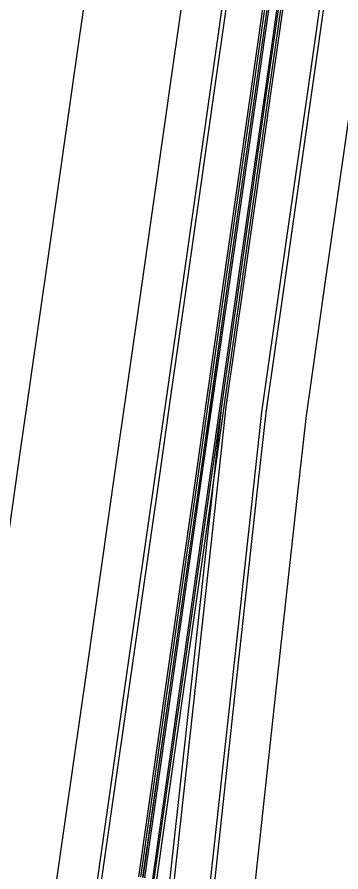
# Model space of a CAD drawing. Extents: x 1797478 to 1804836, y 246529 to 250952.
# Drawn here: x 1797826.2 to 1797866.3, y 248823.2 to 248929.3 of the extents above; entities that cross this region are included whole.
import ezdxf

# ---------------------------------------------------------------- set-up
doc = ezdxf.new("R2010")
doc.units = 0
for name, color, linetype in [('1', 7, 'Continuous'), ('DRAINAGE', 7, 'Continuous'), ('EDPV-LINE', 7, 'Continuous'), ('SHDR-UPAV', 7, 'Continuous')]:
    doc.layers.add(name, color=color, linetype=linetype)

msp = doc.modelspace()

# ---------------------------------------------------------------- linework, layer by layer
for points in [[(1797815.94, 248800.98), (1797819.48, 248825.72), (1797823.02, 248850.47), (1797826.55, 248875.22), (1797827.86, 248884.39), (1797827.86, 248884.4), (1797830.09, 248899.97), (1797833.62, 248924.72), (1797837.16, 248949.47), (1797840.7, 248974.22), (1797844.23, 248998.96), (1797847.77, 249023.71), (1797851.3, 249048.46), (1797854.84, 249073.21), (1797858.38, 249097.96), (1797861.91, 249122.71), (1797865.45, 249147.46), (1797868.99, 249172.21), (1797872.52, 249196.95), (1797876.06, 249221.7), (1797879.59, 249246.45), (1797883.13, 249271.2)], [(1797815.94, 248800.98), (1797819.48, 248825.72), (1797823.02, 248850.47), (1797826.55, 248875.22), (1797827.86, 248884.39), (1797827.86, 248884.4), (1797830.09, 248899.97), (1797833.62, 248924.72), (1797837.16, 248949.47), (1797840.7, 248974.22), (1797844.23, 248998.96), (1797847.77, 249023.71), (1797851.3, 249048.46), (1797854.84, 249073.21), (1797858.38, 249097.96), (1797861.91, 249122.71), (1797865.45, 249147.46), (1797868.99, 249172.21), (1797872.52, 249196.95), (1797876.06, 249221.7), (1797879.59, 249246.45), (1797883.13, 249271.2)], [(1797815.94, 248800.98), (1797819.48, 248825.72), (1797823.02, 248850.47), (1797826.55, 248875.22), (1797827.86, 248884.39), (1797827.86, 248884.4), (1797830.09, 248899.97), (1797833.62, 248924.72), (1797837.16, 248949.47), (1797840.7, 248974.22), (1797844.23, 248998.96), (1797847.77, 249023.71), (1797851.3, 249048.46), (1797854.84, 249073.21), (1797858.38, 249097.96), (1797861.91, 249122.71), (1797865.45, 249147.46), (1797868.99, 249172.21), (1797872.52, 249196.95), (1797876.06, 249221.7), (1797879.59, 249246.45), (1797883.13, 249271.2)], [(1797815.94, 248800.98), (1797819.48, 248825.72), (1797823.02, 248850.47), (1797826.55, 248875.22), (1797827.86, 248884.39), (1797827.86, 248884.4), (1797830.09, 248899.97), (1797833.62, 248924.72), (1797837.16, 248949.47), (1797840.7, 248974.22), (1797844.23, 248998.96), (1797847.77, 249023.71), (1797851.3, 249048.46), (1797854.84, 249073.21), (1797858.38, 249097.96), (1797861.91, 249122.71), (1797865.45, 249147.46), (1797868.99, 249172.21), (1797872.52, 249196.95), (1797876.06, 249221.7), (1797879.59, 249246.45), (1797883.13, 249271.2)], [(1797827.82, 248799.28), (1797831.36, 248824.03), (1797834.89, 248848.78), (1797838.43, 248873.52), (1797839.74, 248882.7), (1797839.74, 248882.7), (1797841.97, 248898.27), (1797845.5, 248923.02), (1797849.04, 248947.77), (1797852.58, 248972.52), (1797856.11, 248997.27), (1797859.65, 249022.02), (1797863.18, 249046.76), (1797866.72, 249071.51), (1797870.26, 249096.26), (1797873.79, 249121.01), (1797877.33, 249145.76), (1797880.86, 249170.51), (1797884.4, 249195.26), (1797887.94, 249220.01), (1797891.47, 249244.75), (1797895.01, 249269.5)], [(1797827.82, 248799.28), (1797831.36, 248824.03), (1797834.89, 248848.78), (1797838.43, 248873.52), (1797839.74, 248882.7), (1797839.74, 248882.7), (1797841.97, 248898.27), (1797845.5, 248923.02), (1797849.04, 248947.77), (1797852.58, 248972.52), (1797856.11, 248997.27), (1797859.65, 249022.02), (1797863.18, 249046.76), (1797866.72, 249071.51), (1797870.26, 249096.26), (1797873.79, 249121.01), (1797877.33, 249145.76), (1797880.86, 249170.51), (1797884.4, 249195.26), (1797887.94, 249220.01), (1797891.47, 249244.75), (1797895.01, 249269.5)], [(1797827.82, 248799.28), (1797831.36, 248824.03), (1797834.89, 248848.78), (1797838.43, 248873.52), (1797839.74, 248882.7), (1797839.74, 248882.7), (1797841.97, 248898.27), (1797845.5, 248923.02), (1797849.04, 248947.77), (1797852.58, 248972.52), (1797856.11, 248997.27), (1797859.65, 249022.02), (1797863.18, 249046.76), (1797866.72, 249071.51), (1797870.26, 249096.26), (1797873.79, 249121.01), (1797877.33, 249145.76), (1797880.86, 249170.51), (1797884.4, 249195.26), (1797887.94, 249220.01), (1797891.47, 249244.75), (1797895.01, 249269.5)], [(1797827.82, 248799.28), (1797831.36, 248824.03), (1797834.89, 248848.78), (1797838.43, 248873.52), (1797839.74, 248882.7), (1797839.74, 248882.7), (1797841.97, 248898.27), (1797845.5, 248923.02), (1797849.04, 248947.77), (1797852.58, 248972.52), (1797856.11, 248997.27), (1797859.65, 249022.02), (1797863.18, 249046.76), (1797866.72, 249071.51), (1797870.26, 249096.26), (1797873.79, 249121.01), (1797877.33, 249145.76), (1797880.86, 249170.51), (1797884.4, 249195.26), (1797887.94, 249220.01), (1797891.47, 249244.75), (1797895.01, 249269.5)], [(1797832.77, 248798.57), (1797836.31, 248823.32), (1797839.84, 248848.07), (1797843.38, 248872.82), (1797844.69, 248881.99), (1797844.69, 248881.99), (1797846.92, 248897.57), (1797850.45, 248922.31), (1797853.99, 248947.06), (1797857.53, 248971.81), (1797861.06, 248996.56), (1797864.6, 249021.31), (1797868.13, 249046.06), (1797871.67, 249070.81), (1797875.21, 249095.55), (1797878.74, 249120.3), (1797882.28, 249145.05), (1797885.81, 249169.8), (1797889.35, 249194.55), (1797892.89, 249219.3), (1797896.42, 249244.05), (1797899.96, 249268.8)], [(1797833.29, 248798.5), (1797836.82, 248823.25), (1797840.36, 248847.99), (1797843.9, 248872.74), (1797845.21, 248881.92), (1797845.21, 248881.92), (1797847.43, 248897.49), (1797850.97, 248922.24), (1797854.5, 248946.99), (1797858.04, 248971.74), (1797861.58, 248996.49), (1797865.11, 249021.24), (1797868.65, 249045.98), (1797872.19, 249070.73), (1797875.72, 249095.48), (1797879.26, 249120.23), (1797882.79, 249144.98), (1797886.33, 249169.73), (1797889.87, 249194.48), (1797893.4, 249219.22), (1797896.94, 249243.97), (1797900.47, 249268.72)], [(1797841.51, 248822.58), (1797845.04, 248847.33), (1797848.58, 248872.07), (1797849.89, 248881.25), (1797849.89, 248881.25), (1797852.11, 248896.82), (1797855.65, 248921.57), (1797859.19, 248946.32), (1797862.72, 248971.07), (1797866.26, 248995.82), (1797869.79, 249020.57), (1797873.33, 249045.31), (1797876.87, 249070.06), (1797880.4, 249094.81), (1797883.94, 249119.56), (1797887.48, 249144.31), (1797891.01, 249169.06), (1797894.55, 249193.81), (1797898.08, 249218.56), (1797901.62, 249243.3), (1797905.16, 249268.05)], [(1797841.79, 248822.54), (1797845.33, 248847.28), (1797848.87, 248872.03), (1797850.18, 248881.21), (1797850.18, 248881.21), (1797852.4, 248896.78), (1797855.94, 248921.53), (1797859.48, 248946.28), (1797863.01, 248971.03), (1797866.55, 248995.78), (1797870.08, 249020.53), (1797873.62, 249045.27), (1797877.16, 249070.02), (1797880.69, 249094.77), (1797884.23, 249119.52), (1797887.76, 249144.27), (1797891.3, 249169.02), (1797894.84, 249193.77), (1797898.37, 249218.51), (1797901.91, 249243.26), (1797905.45, 249268.01)], [(1797841.8, 248822.53), (1797845.34, 248847.28), (1797848.87, 248872.03), (1797850.19, 248881.2), (1797850.19, 248881.21), (1797852.41, 248896.78), (1797855.95, 248921.53), (1797859.48, 248946.28), (1797863.02, 248971.03), (1797866.56, 248995.78), (1797870.09, 249020.52), (1797873.63, 249045.27), (1797877.16, 249070.02), (1797880.7, 249094.77), (1797884.24, 249119.52), (1797887.77, 249144.27), (1797891.31, 249169.02), (1797894.84, 249193.76), (1797898.38, 249218.51), (1797901.92, 249243.26), (1797905.45, 249268.01)], [(1797842, 248822.51), (1797845.54, 248847.26), (1797849.07, 248872), (1797850.38, 248881.18), (1797850.38, 248881.18), (1797852.61, 248896.75), (1797856.15, 248921.5), (1797859.68, 248946.25), (1797863.22, 248971), (1797866.75, 248995.75), (1797870.29, 249020.5), (1797873.83, 249045.24), (1797877.36, 249069.99), (1797880.9, 249094.74), (1797884.43, 249119.49), (1797887.97, 249144.24), (1797891.51, 249168.99), (1797895.04, 249193.74), (1797898.58, 249218.48), (1797902.12, 249243.23), (1797905.65, 249267.98)], [(1797842.99, 248822.36), (1797846.53, 248847.11), (1797850.06, 248871.86), (1797851.37, 248881.04), (1797851.37, 248881.04), (1797853.6, 248896.61), (1797857.14, 248921.36), (1797860.67, 248946.11), (1797864.21, 248970.86), (1797867.74, 248995.61), (1797871.28, 249020.35), (1797874.82, 249045.1), (1797878.35, 249069.85), (1797881.89, 249094.6), (1797885.42, 249119.35), (1797888.96, 249144.1), (1797892.5, 249168.85), (1797896.03, 249193.59), (1797899.57, 249218.34), (1797903.11, 249243.09), (1797906.64, 249267.84)], [(1797843.19, 248822.34), (1797846.72, 248847.09), (1797850.26, 248871.83), (1797851.57, 248881.01), (1797851.57, 248881.01), (1797853.8, 248896.58), (1797857.33, 248921.33), (1797860.87, 248946.08), (1797864.41, 248970.83), (1797867.94, 248995.58), (1797871.48, 249020.33), (1797875.01, 249045.07), (1797878.55, 249069.82), (1797882.09, 249094.57), (1797885.62, 249119.32), (1797889.16, 249144.07), (1797892.69, 249168.82), (1797896.23, 249193.57), (1797899.77, 249218.31), (1797903.3, 249243.06), (1797906.84, 249267.81)], [(1797845.13, 248822.06), (1797847.85, 248846.92), (1797850.56, 248871.79), (1797851.58, 248881.01), (1797851.58, 248881.01), (1797853.81, 248896.58), (1797857.34, 248921.33), (1797860.88, 248946.08), (1797864.41, 248970.83), (1797867.95, 248995.58), (1797871.49, 249020.32), (1797875.02, 249045.07), (1797878.56, 249069.82), (1797882.09, 249094.57), (1797885.63, 249119.32), (1797889.17, 249144.07), (1797892.7, 249168.82), (1797896.24, 249193.57), (1797899.78, 249218.31), (1797903.31, 249243.06), (1797906.85, 249267.81)], [(1797843.49, 248822.29), (1797847.02, 248847.04), (1797850.56, 248871.79), (1797851.87, 248880.96), (1797851.87, 248880.97), (1797854.09, 248896.54), (1797857.63, 248921.29), (1797861.17, 248946.04), (1797864.7, 248970.79), (1797868.24, 248995.53), (1797871.77, 249020.28), (1797875.31, 249045.03), (1797878.85, 249069.78), (1797882.38, 249094.53), (1797885.92, 249119.28), (1797889.46, 249144.03), (1797892.99, 249168.78), (1797896.53, 249193.52), (1797900.06, 249218.27), (1797903.6, 249243.02), (1797907.14, 249267.77)], [(1797850.1, 248821.35), (1797852.82, 248846.21), (1797855.53, 248871.08), (1797856.55, 248880.3), (1797856.55, 248880.3), (1797858.78, 248895.87), (1797862.31, 248920.62), (1797865.85, 248945.37), (1797869.38, 248970.12), (1797872.92, 248994.87), (1797876.46, 249019.61), (1797879.99, 249044.36), (1797883.53, 249069.11), (1797887.06, 249093.86), (1797890.6, 249118.61), (1797894.14, 249143.36), (1797897.67, 249168.11), (1797901.21, 249192.85), (1797904.75, 249217.6), (1797908.28, 249242.35), (1797911.82, 249267.1)], [(1797850.62, 248821.27), (1797853.33, 248846.14), (1797856.05, 248871.01), (1797857.07, 248880.22), (1797857.07, 248880.23), (1797859.29, 248895.8), (1797862.83, 248920.55), (1797866.36, 248945.29), (1797869.9, 248970.04), (1797873.44, 248994.79), (1797876.97, 249019.54), (1797880.51, 249044.29), (1797884.04, 249069.04), (1797887.58, 249093.79), (1797891.12, 249118.54), (1797894.65, 249143.28), (1797898.19, 249168.03), (1797901.73, 249192.78), (1797905.26, 249217.53), (1797908.8, 249242.28), (1797912.33, 249267.03)], [(1797855.57, 248820.57), (1797858.28, 248845.43), (1797860.99, 248870.3), (1797862.02, 248879.51), (1797862.02, 248879.52), (1797864.24, 248895.09), (1797867.78, 248919.84), (1797871.31, 248944.59), (1797874.85, 248969.34), (1797878.39, 248994.08), (1797881.92, 249018.83), (1797885.46, 249043.58), (1797888.99, 249068.33), (1797892.53, 249093.08), (1797896.07, 249117.83), (1797899.6, 249142.58), (1797903.14, 249167.33), (1797906.67, 249192.07), (1797910.21, 249216.82), (1797913.75, 249241.57), (1797917.28, 249266.32)], [(1797855.57, 248820.57), (1797858.28, 248845.43), (1797860.99, 248870.3), (1797862.02, 248879.51), (1797862.02, 248879.52), (1797864.24, 248895.09), (1797867.78, 248919.84), (1797871.31, 248944.59), (1797874.85, 248969.34), (1797878.39, 248994.08), (1797881.92, 249018.83), (1797885.46, 249043.58), (1797888.99, 249068.33), (1797892.53, 249093.08), (1797896.07, 249117.83), (1797899.6, 249142.58), (1797903.14, 249167.33), (1797906.67, 249192.07), (1797910.21, 249216.82), (1797913.75, 249241.57), (1797917.28, 249266.32)], [(1797855.57, 248820.57), (1797858.28, 248845.43), (1797860.99, 248870.3), (1797862.02, 248879.51), (1797862.02, 248879.52), (1797864.24, 248895.09), (1797867.78, 248919.84), (1797871.31, 248944.59), (1797874.85, 248969.34), (1797878.39, 248994.08), (1797881.92, 249018.83), (1797885.46, 249043.58), (1797888.99, 249068.33), (1797892.53, 249093.08), (1797896.07, 249117.83), (1797899.6, 249142.58), (1797903.14, 249167.33), (1797906.67, 249192.07), (1797910.21, 249216.82), (1797913.75, 249241.57), (1797917.28, 249266.32)], [(1797855.57, 248820.57), (1797858.28, 248845.43), (1797860.99, 248870.3), (1797862.02, 248879.51), (1797862.02, 248879.52), (1797864.24, 248895.09), (1797867.78, 248919.84), (1797871.31, 248944.59), (1797874.85, 248969.34), (1797878.39, 248994.08), (1797881.92, 249018.83), (1797885.46, 249043.58), (1797888.99, 249068.33), (1797892.53, 249093.08), (1797896.07, 249117.83), (1797899.6, 249142.58), (1797903.14, 249167.33), (1797906.67, 249192.07), (1797910.21, 249216.82), (1797913.75, 249241.57), (1797917.28, 249266.32)], [(1797855.57, 248820.57), (1797858.28, 248845.43), (1797860.99, 248870.3), (1797862.02, 248879.51), (1797862.02, 248879.52), (1797864.24, 248895.09), (1797867.78, 248919.84), (1797871.31, 248944.59), (1797874.85, 248969.34), (1797878.39, 248994.08), (1797881.92, 249018.83), (1797885.46, 249043.58), (1797888.99, 249068.33), (1797892.53, 249093.08), (1797896.07, 249117.83), (1797899.6, 249142.58), (1797903.14, 249167.33), (1797906.67, 249192.07), (1797910.21, 249216.82), (1797913.75, 249241.57), (1797917.28, 249266.32)]]:
    msp.add_lwpolyline(points)
at = {"layer": '1'}
msp.add_lwpolyline([(1797815.94, 248800.98), (1797819.48, 248825.72), (1797823.02, 248850.47), (1797826.55, 248875.22), (1797827.86, 248884.39), (1797827.86, 248884.4), (1797830.09, 248899.97), (1797833.62, 248924.72), (1797837.16, 248949.47), (1797840.7, 248974.22), (1797844.23, 248998.96), (1797847.77, 249023.71), (1797851.3, 249048.46), (1797854.84, 249073.21), (1797858.38, 249097.96), (1797861.91, 249122.71), (1797865.45, 249147.46), (1797868.99, 249172.21), (1797872.52, 249196.95), (1797876.06, 249221.7), (1797879.59, 249246.45), (1797883.13, 249271.2)], dxfattribs=at)
at = {"layer": 'DRAINAGE'}
for points in [[(1797841.51, 248822.58), (1797845.04, 248847.33), (1797848.58, 248872.07), (1797849.89, 248881.25), (1797849.89, 248881.25), (1797852.11, 248896.82), (1797855.65, 248921.57), (1797859.19, 248946.32), (1797862.72, 248971.07), (1797866.26, 248995.82), (1797869.79, 249020.57), (1797873.33, 249045.31), (1797876.87, 249070.06), (1797880.4, 249094.81), (1797883.94, 249119.56), (1797887.48, 249144.31), (1797891.01, 249169.06), (1797894.55, 249193.81), (1797898.08, 249218.56), (1797901.62, 249243.3), (1797905.16, 249268.05)], [(1797843.49, 248822.29), (1797847.02, 248847.04), (1797850.56, 248871.79), (1797851.87, 248880.96), (1797851.87, 248880.97), (1797854.09, 248896.54), (1797857.63, 248921.29), (1797861.17, 248946.04), (1797864.7, 248970.79), (1797868.24, 248995.53), (1797871.77, 249020.28), (1797875.31, 249045.03), (1797878.85, 249069.78), (1797882.38, 249094.53), (1797885.92, 249119.28), (1797889.46, 249144.03), (1797892.99, 249168.78), (1797896.53, 249193.52), (1797900.06, 249218.27), (1797903.6, 249243.02), (1797907.14, 249267.77)]]:
    msp.add_lwpolyline(points, dxfattribs=at)
at = {"layer": 'EDPV-LINE'}
for points in [[(1797827.82, 248799.28), (1797831.36, 248824.03), (1797834.89, 248848.78), (1797838.43, 248873.52), (1797839.74, 248882.7), (1797839.74, 248882.7), (1797841.97, 248898.27), (1797845.5, 248923.02), (1797849.04, 248947.77), (1797852.58, 248972.52), (1797856.11, 248997.27), (1797859.65, 249022.02), (1797863.18, 249046.76), (1797866.72, 249071.51), (1797870.26, 249096.26), (1797873.79, 249121.01), (1797877.33, 249145.76), (1797880.86, 249170.51), (1797884.4, 249195.26), (1797887.94, 249220.01), (1797891.47, 249244.75), (1797895.01, 249269.5)], [(1797827.82, 248799.28), (1797831.36, 248824.03), (1797834.89, 248848.78), (1797838.43, 248873.52), (1797839.74, 248882.7), (1797839.74, 248882.7), (1797841.97, 248898.27), (1797845.5, 248923.02), (1797849.04, 248947.77), (1797852.58, 248972.52), (1797856.11, 248997.27), (1797859.65, 249022.02), (1797863.18, 249046.76), (1797866.72, 249071.51), (1797870.26, 249096.26), (1797873.79, 249121.01), (1797877.33, 249145.76), (1797880.86, 249170.51), (1797884.4, 249195.26), (1797887.94, 249220.01), (1797891.47, 249244.75), (1797895.01, 249269.5)], [(1797841.51, 248822.58), (1797845.04, 248847.33), (1797848.58, 248872.07), (1797849.89, 248881.25), (1797849.89, 248881.25), (1797852.11, 248896.82), (1797855.65, 248921.57), (1797859.19, 248946.32), (1797862.72, 248971.07), (1797866.26, 248995.82), (1797869.79, 249020.57), (1797873.33, 249045.31), (1797876.87, 249070.06), (1797880.4, 249094.81), (1797883.94, 249119.56), (1797887.48, 249144.31), (1797891.01, 249169.06), (1797894.55, 249193.81), (1797898.08, 249218.56), (1797901.62, 249243.3), (1797905.16, 249268.05)], [(1797843.49, 248822.29), (1797847.02, 248847.04), (1797850.56, 248871.79), (1797851.87, 248880.96), (1797851.87, 248880.97), (1797854.09, 248896.54), (1797857.63, 248921.29), (1797861.17, 248946.04), (1797864.7, 248970.79), (1797868.24, 248995.53), (1797871.77, 249020.28), (1797875.31, 249045.03), (1797878.85, 249069.78), (1797882.38, 249094.53), (1797885.92, 249119.28), (1797889.46, 249144.03), (1797892.99, 249168.78), (1797896.53, 249193.52), (1797900.06, 249218.27), (1797903.6, 249243.02), (1797907.14, 249267.77)], [(1797855.57, 248820.57), (1797858.28, 248845.43), (1797860.99, 248870.3), (1797862.02, 248879.51), (1797862.02, 248879.52), (1797864.24, 248895.09), (1797867.78, 248919.84), (1797871.31, 248944.59), (1797874.85, 248969.34), (1797878.39, 248994.08), (1797881.92, 249018.83), (1797885.46, 249043.58), (1797888.99, 249068.33), (1797892.53, 249093.08), (1797896.07, 249117.83), (1797899.6, 249142.58), (1797903.14, 249167.33), (1797906.67, 249192.07), (1797910.21, 249216.82), (1797913.75, 249241.57), (1797917.28, 249266.32)]]:
    msp.add_lwpolyline(points, dxfattribs=at)
at = {"layer": 'SHDR-UPAV'}
for points in [[(1797841.26, 248822.61), (1797844.79, 248847.36), (1797848.33, 248872.11), (1797849.64, 248881.28), (1797849.64, 248881.29), (1797851.87, 248896.86), (1797855.4, 248921.61), (1797858.94, 248946.36), (1797862.48, 248971.1), (1797866.01, 248995.85), (1797869.55, 249020.6), (1797873.08, 249045.35), (1797876.62, 249070.1), (1797880.16, 249094.85), (1797883.69, 249119.6), (1797887.23, 249144.34), (1797890.76, 249169.09), (1797894.3, 249193.84), (1797897.84, 249218.59), (1797901.37, 249243.34), (1797904.91, 249268.09)], [(1797841.26, 248822.61), (1797844.79, 248847.36), (1797848.33, 248872.11), (1797849.64, 248881.28), (1797849.64, 248881.29), (1797851.87, 248896.86), (1797855.4, 248921.61), (1797858.94, 248946.36), (1797862.48, 248971.1), (1797866.01, 248995.85), (1797869.55, 249020.6), (1797873.08, 249045.35), (1797876.62, 249070.1), (1797880.16, 249094.85), (1797883.69, 249119.6), (1797887.23, 249144.34), (1797890.76, 249169.09), (1797894.3, 249193.84), (1797897.84, 249218.59), (1797901.37, 249243.34), (1797904.91, 249268.09)], [(1797845.67, 248821.98), (1797848.38, 248846.85), (1797851.1, 248871.71), (1797852.12, 248880.93), (1797852.12, 248880.93), (1797854.34, 248896.5), (1797857.88, 248921.25), (1797861.41, 248946), (1797864.95, 248970.75), (1797868.49, 248995.5), (1797872.02, 249020.25), (1797875.56, 249045), (1797879.09, 249069.75), (1797882.63, 249094.49), (1797886.17, 249119.24), (1797889.7, 249143.99), (1797893.24, 249168.74), (1797896.78, 249193.49), (1797900.31, 249218.24), (1797903.85, 249242.99), (1797907.38, 249267.73)], [(1797845.67, 248821.98), (1797848.38, 248846.85), (1797851.1, 248871.71), (1797852.12, 248880.93), (1797852.12, 248880.93), (1797854.34, 248896.5), (1797857.88, 248921.25), (1797861.41, 248946), (1797864.95, 248970.75), (1797868.49, 248995.5), (1797872.02, 249020.25), (1797875.56, 249045), (1797879.09, 249069.75), (1797882.63, 249094.49), (1797886.17, 249119.24), (1797889.7, 249143.99), (1797893.24, 249168.74), (1797896.78, 249193.49), (1797900.31, 249218.24), (1797903.85, 249242.99), (1797907.38, 249267.73)]]:
    msp.add_lwpolyline(points, dxfattribs=at)

doc.saveas('drawing.dxf')
